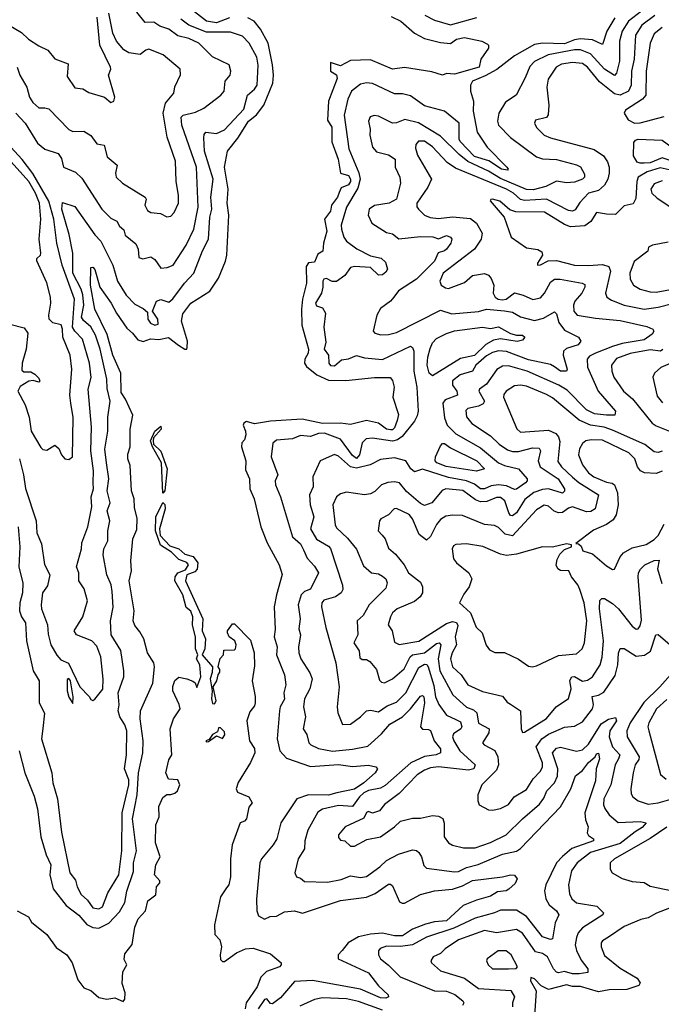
# Model space of a CAD drawing. Extents: x 1245515 to 1420776, y 606314 to 671314.
# Tile 353 of 385: x 1394369 to 1397580, y 633638 to 638562. Entities that reach past the tile are written whole.
import ezdxf

# ---------------------------------------------------------------- set-up
doc = ezdxf.new("R2010")
doc.units = 0

msp = doc.modelspace()

# ---------------------------------------------------------------- linework, layer by layer
at = {"layer": '0CON10XD'}
for points in [[(1395040.8, 638549.2), (1394998, 638548), (1394955, 638600), (1394949.5, 638625), (1394955.3, 638665), (1394913.2, 638723.2), (1394875, 638890.5), (1394825, 638998.8), (1394775.3, 639045), (1394715, 639084.7), (1394699.5, 639109.5), (1394688.6, 639145), (1394682.3, 639275), (1394648.1, 639348.1), (1394630.5, 639370.5), (1394500.1, 639480.1), (1394491, 639575), (1394448.1, 639665), (1394409.8, 639699.8), (1394336.5, 639735)], [(1394356.9, 638325), (1394369.6, 638285), (1394404.7, 638225), (1394418.7, 638175), (1394435, 638147.8), (1394465, 638120.6), (1394495, 638121.9), (1394515, 638115.5), (1394615, 638012.2), (1394635, 638002.9), (1394690, 638005), (1394725, 637982.5), (1394755, 637941.9), (1394791.9, 637935), (1394806.8, 637876.8), (1394856.5, 637835), (1394848.7, 637795), (1394852.9, 637775), (1394884.6, 637745), (1394997.1, 637675), (1395002.5, 637665), (1394995.8, 637635), (1395008.3, 637608.3), (1395025, 637598), (1395073.3, 637593.3), (1395105, 637575.7), (1395125, 637580), (1395142.8, 637597.2), (1395163.6, 637645), (1395164.7, 637684.7), (1395153.2, 637753.2), (1395149.1, 637855), (1395108.1, 637975), (1395087.6, 638095), (1395099.7, 638145), (1395140.9, 638195), (1395145, 638226.7), (1395174.5, 638285.5), (1395171.8, 638315), (1395086.9, 638386.9), (1395015.8, 638414.2), (1395000.2, 638409.8), (1394972.2, 638387.8), (1394915, 638397.1), (1394890.6, 638410.6), (1394853.2, 638455), (1394835.6, 638495), (1394814.8, 638595)], [(1395419.4, 638570.6), (1395355, 638546.5), (1395305, 638554.4), (1395213.8, 638625)], [(1397481.2, 638605), (1397416.1, 638555), (1397384.8, 638505), (1397371.2, 638455), (1397370.4, 638355), (1397355.7, 638295), (1397345, 638283.6), (1397295, 638313.9), (1397225, 638390.6), (1397175, 638410.6), (1397145, 638411.5), (1397013.8, 638386.2), (1396945, 638352.9), (1396921.7, 638328.3), (1396899.4, 638270.6), (1396854.5, 638185), (1396801.2, 638148.8), (1396767.5, 638095), (1396760.8, 638055), (1396765.4, 638035), (1396825, 637972.6), (1396955, 637876.3), (1396985, 637866.9), (1397055, 637863.2), (1397155, 637836.5), (1397175.4, 637825.4), (1397195, 637788.9), (1397195.7, 637775), (1397186.2, 637765), (1397145, 637749.7), (1397105.6, 637745.6), (1397055, 637755.2), (1397002.7, 637727.3), (1396938.8, 637711.2), (1396905, 637712.4), (1396775, 637767.1), (1396715, 637804.5), (1396612.6, 637852.6), (1396567.7, 637887.7), (1396475, 637980.3), (1396365, 638047), (1396297.4, 638062.6), (1396255, 638046.6), (1396235, 638045.4), (1396165, 638080), (1396142.7, 638082.7), (1396123.8, 638076.2), (1396114.1, 638055), (1396123.2, 638015), (1396120.7, 637985), (1396135.4, 637925), (1396155, 637900.9), (1396215, 637885.4), (1396247.8, 637865), (1396248.2, 637825), (1396271.5, 637775), (1396275.3, 637745.3), (1396255, 637663.8), (1396217.5, 637645), (1396145, 637633.3), (1396118.5, 637615), (1396113.6, 637585), (1396132.2, 637545), (1396205, 637497.8), (1396235, 637491.5), (1396266.6, 637466.6), (1396375, 637478.4), (1396436.3, 637476.3), (1396465, 637466.5), (1396505, 637482.4), (1396525.2, 637475.2), (1396532.2, 637465), (1396526.6, 637445), (1396505, 637414.6), (1396495, 637405.5), (1396463.6, 637396.4), (1396445.9, 637355), (1396355.8, 637265), (1396264.4, 637205.6), (1396241.6, 637175), (1396224.7, 637155), (1396175, 637118.4), (1396156.2, 637085), (1396137.8, 637005), (1396146, 636995), (1396176.7, 636986.7), (1396215, 636987.5), (1396255, 636997.8), (1396475, 637109.2), (1396531.6, 637091.6), (1396665, 637103.3), (1396706, 637114), (1396795, 637105.8), (1396835, 637098.5), (1396875.2, 637075.2), (1396945, 637057), (1396991.1, 637068.9), (1397045, 637100.4), (1397055, 637090.8), (1397067.5, 637047.5), (1397095, 637008.8), (1397165.7, 636975), (1397176.9, 636955), (1397163.4, 636936.6), (1397105, 636916.9), (1397090.7, 636905), (1397088.6, 636885), (1397109.1, 636815), (1397105.7, 636805), (1397075, 636804.4), (1397045, 636825.3), (1397025, 636837.6), (1396915, 636860.7), (1396805, 636902), (1396765, 636906.2), (1396735, 636897.8), (1396705, 636880.4), (1396652.2, 636835), (1396635, 636804.7), (1396573.3, 636786.7), (1396534.8, 636755.2), (1396534.7, 636735), (1396557.6, 636705), (1396559.6, 636685), (1396499.3, 636660.7), (1396486.3, 636643.7), (1396495, 636570.8), (1396507.9, 636535), (1396551.6, 636491.6), (1396675, 636421), (1396765, 636346.3), (1396795, 636332.1), (1396865.6, 636315), (1396908.9, 636265), (1396909.5, 636255), (1396900.8, 636245), (1396855, 636214.3), (1396845, 636213.2), (1396805, 636230.9), (1396765, 636236.5), (1396728.6, 636231.4), (1396695, 636215.2), (1396675, 636216.1), (1396645, 636239.4), (1396605, 636256.1), (1396515, 636272), (1396385, 636313.5), (1396345, 636300.6), (1396326, 636315), (1396301.2, 636355), (1396245, 636371.1), (1396175, 636362.5), (1396123.9, 636336.1), (1396055, 636319.1), (1396025.4, 636325.4), (1395965, 636378.8), (1395945, 636387.4), (1395873.3, 636355), (1395835.5, 636275), (1395837.5, 636225), (1395818.8, 636185), (1395822.4, 636135), (1395841.8, 636075), (1395825.3, 636015), (1395855, 635963.8), (1395915, 635929.2), (1395925, 635917.5), (1395985, 635734.2), (1395986.9, 635713.1), (1395977.8, 635695), (1395950, 635675), (1395891.8, 635658.2), (1395881.9, 635645), (1395879.9, 635625), (1395901.5, 635521.5), (1395951.2, 635345), (1395967.6, 635225), (1395958.2, 635125), (1395960.9, 635095), (1395985, 635036.7), (1396025, 635039.4), (1396075.6, 635075), (1396105, 635106.2), (1396125, 635108.9), (1396165, 635100.5), (1396209, 635131), (1396255, 635148.6), (1396301, 635195), (1396367.5, 635322.5), (1396395, 635338.8), (1396407.2, 635337.2), (1396413.4, 635325), (1396441.7, 635231.7), (1396449.8, 635175), (1396466.5, 635136.5), (1396505, 635083.3), (1396552, 635062), (1396575, 635051.2), (1396581.8, 635025), (1396576.4, 635015), (1396539.4, 634990.6), (1396535.8, 634975), (1396541.3, 634955), (1396571.9, 634905), (1396649.2, 634835), (1396641.2, 634815), (1396615, 634807.9), (1396465, 634824.8), (1396425, 634819.6), (1396395, 634808.4), (1396359.1, 634785), (1396268.1, 634691.9), (1396195, 634636.9), (1396170.5, 634605), (1396134.2, 634594.2), (1396115, 634602.5), (1396105, 634596.7), (1396091.1, 634568.9), (1395998.6, 634525), (1395964.4, 634485), (1395965, 634472.5), (1395975, 634458.8), (1395995.7, 634455.7), (1396025, 634428.9), (1396045, 634428.5), (1396107.2, 634462.8), (1396174.6, 634475.4), (1396244.3, 634525), (1396275, 634554.3), (1396335, 634569.1), (1396375, 634568.5), (1396435, 634582.3), (1396465, 634579.4), (1396486.6, 634566.6), (1396493, 634543), (1396494.1, 634475), (1396515, 634444.5), (1396535, 634432.9), (1396590.9, 634420.9), (1396648.9, 634421.1), (1396725, 634447.4), (1396804.4, 634485), (1396884.7, 634565), (1396971.1, 634638.9), (1396992, 634668), (1397008, 634705), (1397044.8, 634745), (1397061, 634779), (1397062.8, 634815), (1397036.4, 634895), (1397055, 634919.2), (1397075, 634923.7), (1397155, 634903.2), (1397185, 634911.1), (1397215, 634938), (1397279.5, 635040.5), (1397315, 635063.1), (1397351.4, 635071.4), (1397356.6, 635055), (1397322.2, 635005), (1397318.9, 634975), (1397335.9, 634925.9), (1397372.4, 634885), (1397365.6, 634865.6), (1397349, 634835), (1397327.7, 634735), (1397292.7, 634665), (1397291.1, 634635), (1397296.7, 634616.7), (1397319.2, 634585), (1397365, 634546.9), (1397475, 634551.9), (1397504, 634545), (1397485, 634521.4), (1397448.9, 634501.1), (1397375, 634441.9), (1397225, 634396.2), (1397158.7, 634345), (1397130.8, 634305), (1397115.3, 634235.3), (1397120.2, 634190.2), (1397131.9, 634165), (1397155, 634144.5), (1397258, 634128), (1397290.8, 634095), (1397287.5, 634085), (1397185, 634019.6), (1397164.4, 633995.6), (1397155, 633972), (1397148.8, 633935), (1397156.1, 633906.1), (1397178.9, 633858.9), (1397212.7, 633815), (1397212.7, 633797.3), (1397169.1, 633790.9), (1397135, 633790.1), (1397095, 633802.6), (1397065, 633794.8), (1397055, 633799.1), (1397041.1, 633815), (1397011, 633875), (1396985, 633892.1), (1396949.9, 633899.9), (1396885, 633993.3), (1396855, 634012.4), (1396755, 633994.4), (1396695, 634007.3), (1396565, 633960.9), (1396498.2, 633915), (1396475, 633891.9), (1396437.8, 633875), (1396427.1, 633855), (1396430.8, 633845), (1396475.9, 633805.9), (1396595, 633767.9), (1396665, 633716.3), (1396826.8, 633706.8), (1396845.3, 633675), (1396834.7, 633645), (1396835.3, 633625)], [(1394297.1, 638547.1), (1394378.7, 638498.7), (1394414.3, 638464.3), (1394465, 638430.9), (1394510.4, 638410.4), (1394545, 638367.1), (1394611.2, 638341.2), (1394607.4, 638277.4), (1394645, 638221.2), (1394685, 638216), (1394715, 638198.6), (1394794.4, 638174.4), (1394825, 638148), (1394840, 638155), (1394845.7, 638175), (1394814.2, 638285), (1394825.6, 638314.4), (1394824, 638325), (1394771, 638435), (1394757.9, 638575)], [(1394350.8, 638095), (1394397.5, 638045), (1394459.2, 637945), (1394495, 637915.3), (1394562.4, 637892.4), (1394578.5, 637868.5), (1394588.9, 637825), (1394648.7, 637798.7), (1394680.3, 637770.2), (1394780, 637615), (1394825, 637569.6), (1394855, 637554.4), (1394869.6, 637529.6), (1394890.5, 637510.5), (1394897.5, 637485), (1394951.2, 637441.2), (1394961.5, 637415), (1394965, 637372), (1394985, 637365.7), (1395025, 637376.7), (1395045, 637362.2), (1395075, 637318.8), (1395106.9, 637323.1), (1395137.5, 637335), (1395202.6, 637435), (1395240.2, 637515), (1395261.7, 637625), (1395254.4, 637825), (1395180.4, 638035), (1395178.1, 638075), (1395186.7, 638085), (1395249.6, 638100.4), (1395290.7, 638119.3), (1395375.6, 638185), (1395392.2, 638205), (1395398.1, 638255), (1395421.8, 638285), (1395425.4, 638305.4), (1395416.9, 638336.9), (1395335, 638376), (1395265, 638444.2), (1395215, 638468.5), (1395160.8, 638480.7), (1395115, 638514.6), (1395070.2, 638530.2), (1395040.8, 638549.2)], [(1394362.5, 636025), (1394369.5, 635925), (1394365.3, 635825), (1394384.7, 635744.7), (1394383.2, 635695), (1394369.7, 635645), (1394368.8, 635605), (1394378.4, 635575), (1394397.8, 635545), (1394403.1, 635455), (1394437.3, 635305), (1394466.2, 635255), (1394466.2, 635145), (1394493.5, 635093.5), (1394485, 635017.5), (1394478.9, 634965), (1394530, 634795), (1394535.9, 634745), (1394559.3, 634665), (1394579, 634499), (1394621.1, 634295), (1394648.2, 634258.2), (1394656.2, 634225), (1394676.9, 634186.9), (1394708, 634158), (1394735, 634120), (1394765, 634115.3), (1394784.5, 634125), (1394810.9, 634195), (1394865.7, 634285), (1394881, 634405), (1394881.8, 634595), (1394915.3, 634735), (1394915, 634761.2), (1394893.3, 634815), (1394903.6, 634885), (1394905.5, 635005), (1394895.4, 635035.4), (1394870, 635075), (1394862.6, 635105), (1394866.7, 635135), (1394862.5, 635195), (1394890.4, 635275), (1394889.7, 635305), (1394875, 635407.8), (1394826.8, 635485), (1394824.1, 635555), (1394836.5, 635623.5), (1394832.1, 635702.1), (1394826.4, 635735), (1394805.7, 635785), (1394786.7, 635885), (1394791.1, 635915), (1394811.2, 635955), (1394810.2, 636005), (1394819.8, 636055), (1394807.4, 636105), (1394822, 636145), (1394806.5, 636205), (1394815.6, 636265), (1394803.2, 636345), (1394794.7, 636414.7), (1394810.6, 636505), (1394811.1, 636575), (1394822.8, 636655), (1394807.1, 636717.1), (1394804.8, 636765), (1394772.8, 636915), (1394748.1, 636985), (1394725, 637025.3), (1394687.9, 637057.9), (1394679, 637075), (1394689.8, 637135), (1394685, 637185.6), (1394677.1, 637215), (1394635.1, 637295), (1394635.4, 637395), (1394617.3, 637487.3), (1394579.5, 637615), (1394582.9, 637647.1), (1394645, 637627.7), (1394745, 637486.1), (1394775.7, 637455), (1394835.7, 637335), (1394858.8, 637255), (1394902.8, 637185), (1394945, 637139.5), (1394987.2, 637117.2), (1395008.5, 637098.5), (1395010.7, 637065), (1395023.3, 637045), (1395045, 637034.4), (1395061.5, 637038.5), (1395060.5, 637065), (1395034.1, 637104.1), (1395054.4, 637155), (1395075, 637162.7), (1395115, 637149.4), (1395135, 637165.3), (1395193.6, 637245), (1395241.3, 637295), (1395283.7, 637406.3), (1395314.9, 637465), (1395321.5, 637575), (1395330.6, 637615), (1395325.7, 637675), (1395337.5, 637765), (1395293.8, 637905), (1395290.7, 637970.7), (1395291.8, 637988.2), (1395300.3, 637999.7), (1395355, 637992.9), (1395395, 638010.8), (1395490.5, 638115), (1395509.5, 638185), (1395544.7, 638215), (1395557.8, 638235), (1395561.9, 638335), (1395555.7, 638375), (1395518.4, 638445), (1395485, 638480), (1395425, 638499.8), (1395305, 638499.4), (1395215, 638535.5), (1395175, 638564.1)], [(1394366.2, 634905), (1394395.8, 634795), (1394442, 634678), (1394458, 634615), (1394475, 634475.8), (1394502.5, 634385), (1394524.8, 634335), (1394520.2, 634285), (1394537, 634215), (1394602.2, 634132.2), (1394665, 634084.3), (1394705, 634036.6), (1394735, 634021.7), (1394765, 634018.9), (1394815, 634043.8), (1394869.4, 634100.6), (1394895, 634147.7), (1394905.9, 634204.1), (1394938.3, 634301.7), (1394939.6, 634345), (1394953.9, 634405), (1394933.9, 634565), (1394956.6, 634685), (1394964.5, 634795), (1394986.1, 634895), (1394987.9, 634955), (1394972.9, 635065), (1394974.7, 635105), (1395036, 635244), (1395043.8, 635325), (1395040, 635345), (1395009.3, 635395), (1394990.9, 635465), (1394971.2, 635501.2), (1394945, 635532.5), (1394937.5, 635555), (1394942.7, 635605), (1394917.6, 635755), (1394929.5, 635805), (1394926.1, 635855), (1394935.4, 635965), (1394955, 636012), (1394956.7, 636066.8), (1394943.1, 636123.1), (1394942.9, 636165), (1394928.2, 636205), (1394922.6, 636332.6), (1394911.2, 636365), (1394910.7, 636389.3), (1394922.9, 636425), (1394921.9, 636515), (1394935.3, 636585), (1394898.6, 636665), (1394877.2, 636697.2), (1394875.2, 636795), (1394835.6, 636885), (1394806.9, 636986.9), (1394746.2, 637115), (1394724.2, 637235), (1394725, 637322.5), (1394735, 637324), (1394745, 637312.5), (1394769.7, 637225), (1394827, 637145), (1394853.9, 637095), (1394905, 637018.9), (1394933.6, 636995), (1394960.7, 636960.7), (1394987.9, 636952.1), (1395024.6, 636965.4), (1395065, 636962.6), (1395113.2, 636973.2), (1395164.1, 636934.1), (1395195, 636913.8), (1395205.7, 636914.3), (1395207.8, 636922.2), (1395209.2, 636955), (1395178.5, 637055), (1395185, 637091.5), (1395226.2, 637145), (1395320.9, 637205), (1395365, 637269.3), (1395399.7, 637355), (1395406.1, 637385), (1395415.6, 637585), (1395407.2, 637645), (1395413.3, 637715), (1395394.8, 637825), (1395409.5, 637905), (1395461.2, 637968.8), (1395515, 638053.8), (1395553.7, 638086.3), (1395591.8, 638135), (1395635.7, 638244.3), (1395639.4, 638285), (1395634.5, 638335.5), (1395613.5, 638445), (1395573.7, 638515), (1395542.6, 638555), (1395511.5, 638571.5)], [(1397348, 638572), (1397307.2, 638505), (1397285, 638438.2), (1397235, 638460.7), (1397175.6, 638465.6), (1397145, 638461.9), (1397095, 638441.7), (1396985, 638444.6), (1396945, 638438.3), (1396845, 638382.1), (1396757, 638313), (1396699, 638281), (1396634.7, 638255), (1396625.3, 638235), (1396624.8, 638205), (1396640.3, 638155), (1396639.2, 638105), (1396659.2, 637999.3), (1396708.8, 637925), (1396807.3, 637825), (1396814.2, 637815), (1396810, 637810), (1396780.5, 637815), (1396717.1, 637857), (1396645, 637878.2), (1396572.9, 637952.9), (1396568.1, 637965), (1396569.2, 638045), (1396495, 638104), (1396395, 638130.9), (1396325, 638181.8), (1396285, 638191.4), (1396245, 638192), (1396135, 638243.6), (1396104.4, 638245.6), (1396075, 638239.6), (1396030.3, 638205), (1396010.8, 638165), (1395993.8, 638085), (1396016.6, 637916.6), (1396066.7, 637796.6), (1396073.3, 637765), (1396060.9, 637719.1), (1396004, 637625), (1395978.7, 637535), (1395979, 637515), (1395991.2, 637475), (1396005, 637454.7), (1396056.3, 637416.3), (1396125, 637381.2), (1396178.8, 637368.8), (1396199.3, 637349.3), (1396209.4, 637315), (1396201.1, 637298.9), (1396185, 637286), (1396164.5, 637284.5), (1396125, 637322.1), (1396045, 637328.4), (1396025, 637323), (1395997.1, 637282.9), (1395955, 637253.5), (1395933.2, 637253.2), (1395905, 637267.1), (1395891.4, 637265), (1395885.6, 637255), (1395886.6, 637225), (1395879.1, 637195), (1395848.9, 637145), (1395855, 637131.8), (1395885, 637120.5), (1395900, 637095), (1395891.5, 637025), (1395901.4, 636948.6), (1395893.1, 636915), (1395913.9, 636885), (1395916.9, 636845), (1395925, 636832.7), (1395945, 636830.2), (1395979.7, 636860.2), (1396015, 636866.1), (1396055, 636882.9), (1396095, 636870.3), (1396185, 636861.8), (1396325, 636929.5), (1396335, 636923.1), (1396341.3, 636905), (1396341, 636805), (1396356.5, 636723.5), (1396362.7, 636605), (1396358.8, 636581.2), (1396345, 636553.5), (1396282.5, 636477.5), (1396259.6, 636460.4), (1396235, 636454.6), (1396135, 636468.9), (1396102.5, 636465), (1396082.4, 636445), (1396069.8, 636385), (1396055, 636367.8), (1396035, 636383.3), (1395975, 636464.3), (1395895, 636494.1), (1395865, 636492.7), (1395825, 636478.1), (1395775, 636483.2), (1395735, 636465.3), (1395655, 636459.5), (1395636.2, 636443.8), (1395627.2, 636375), (1395660.9, 636285), (1395648.5, 636255), (1395650, 636235), (1395675.3, 636175), (1395735, 635975.8), (1395775, 635940), (1395789.6, 635910.4), (1395808.4, 635868.4), (1395845, 635828.5), (1395864.6, 635795), (1395825, 635714.2), (1395795, 635703.1), (1395778.5, 635685), (1395763.2, 635635), (1395773.3, 635565), (1395766.5, 635515), (1395774.4, 635485), (1395764.6, 635424.6), (1395766, 635396), (1395776.2, 635365), (1395821.1, 635295), (1395832.3, 635265), (1395821.2, 635215), (1395795.3, 635165), (1395788.9, 635125), (1395799.3, 635075), (1395787.9, 635015), (1395807, 634987), (1395816.5, 634945), (1395825.7, 634935), (1395865, 634917.5), (1395935, 634904.3), (1396035, 634913.4), (1396111.5, 634928.5), (1396179.1, 634990.9), (1396220.9, 635039.1), (1396285, 635076), (1396325, 635114.8), (1396375, 635178.9), (1396385, 635181.4), (1396392.5, 635175), (1396395.2, 635145), (1396375.4, 635025.4), (1396385, 635013.3), (1396415, 635012.9), (1396425, 635006.7), (1396443.3, 634955), (1396475.9, 634915), (1396475.6, 634895), (1396454.2, 634885), (1396395, 634876.9), (1396326.3, 634845), (1396198.4, 634731.6), (1396175, 634719.1), (1396115, 634706.4), (1396091, 634695), (1396069.5, 634675), (1396035, 634626.4), (1395965, 634632.7), (1395885, 634612.9), (1395862.1, 634597.9), (1395810.7, 634509.3), (1395795.9, 634455), (1395794.1, 634415), (1395763.6, 634365), (1395745.8, 634295), (1395755, 634276), (1395775, 634269.2), (1395795, 634251.4), (1395909.1, 634249.1), (1395977.6, 634262.4), (1396025, 634280), (1396075, 634271.4), (1396105, 634277.6), (1396171.3, 634325), (1396205, 634356.9), (1396265, 634388.1), (1396335, 634410.9), (1396355, 634406.5), (1396366.8, 634396.8), (1396380, 634375), (1396391.2, 634331.2), (1396405, 634318.9), (1396545, 634300.9), (1396565, 634302.6), (1396605, 634322.6), (1396663.6, 634336.4), (1396785, 634389), (1396855, 634403.8), (1396875, 634416.6), (1397075, 634624.7), (1397127.6, 634715), (1397150, 634780), (1397185, 634806.5), (1397215, 634847.7), (1397248.6, 634875), (1397255, 634890), (1397265, 634893.3), (1397270, 634865), (1397254.7, 634815.3), (1397250, 634755), (1397197.3, 634595), (1397200, 634560), (1397213.3, 634525), (1397209.4, 634495), (1397215, 634482.5), (1397240.8, 634465), (1397240.6, 634455), (1397133, 634417), (1397085, 634377.5), (1397055.6, 634345), (1397001.7, 634235), (1396994.8, 634205), (1397001.9, 634165), (1397019.3, 634135), (1397054.8, 634105), (1397066.8, 634085), (1397048.6, 634045), (1397035.2, 633964.8), (1397025, 633961.3), (1396984.8, 633974.8), (1396905, 634077.1), (1396855, 634109.1), (1396775, 634108.2), (1396745, 634094.7), (1396649.3, 634069.3), (1396541.4, 634018.6), (1396405, 633974.3), (1396335.2, 633934.8), (1396275, 633926.4), (1396205, 633928.4), (1396173, 633917), (1396165.5, 633905), (1396165.5, 633885), (1396174.5, 633865), (1396215, 633833.8), (1396272.5, 633775), (1396445, 633705.3), (1396505, 633704.2), (1396546.7, 633686.7), (1396586.1, 633655), (1396591.3, 633645), (1396585, 633631.1)], [(1396227.7, 638577.7), (1396276.5, 638555), (1396345, 638495.2), (1396395, 638468.3), (1396475, 638447.6), (1396525, 638442.3), (1396555, 638464.1), (1396595, 638472.5), (1396681.2, 638455), (1396710.3, 638440.3), (1396715.8, 638435), (1396715, 638420), (1396677.5, 638365), (1396669.4, 638325), (1396545, 638290), (1396505, 638292.5), (1396485, 638284.2), (1396432, 638302), (1396295, 638323.6), (1396235, 638314.8), (1396125, 638361.9), (1396025, 638358.2), (1395975, 638332.1), (1395925, 638347.5), (1395924.6, 638305), (1395955, 638285.7), (1395957.4, 638267.4), (1395915.3, 638155), (1395910, 638060), (1395930.6, 638025), (1395931.8, 637951.8), (1395963.3, 637865), (1395974.6, 637795), (1396015, 637782.9), (1396025.3, 637765), (1396025, 637752), (1396015, 637736.9), (1395978.8, 637721.2), (1395967.7, 637697.7)], [(1397547.5, 638582.5), (1397482.6, 638535), (1397451.2, 638485), (1397444.5, 638365), (1397430.8, 638305), (1397429, 638235), (1397415.7, 638205), (1397375, 638184.4), (1397345, 638191), (1397270.8, 638250.8), (1397211.2, 638325), (1397185, 638342.2), (1397135, 638348.6), (1397079.9, 638340.1), (1397053.9, 638325), (1397014.1, 638265), (1397006.6, 638225), (1397016.7, 638135), (1397014.4, 638085.6), (1397005, 638073.1), (1396950.3, 638059.7), (1396945.4, 638045), (1396955, 638023.5), (1396994.4, 637985), (1397025, 637970.4), (1397243.3, 637913.3), (1397290.7, 637880.7), (1397310.4, 637850.4), (1397318.5, 637825), (1397318.9, 637795), (1397311.8, 637765), (1397295.5, 637735), (1397265, 637708.2), (1397215, 637694.3), (1397171.9, 637648.1), (1397148.3, 637611.7), (1397135, 637604.3), (1397115, 637607.8), (1397005, 637663.8), (1396895, 637657.3), (1396875, 637662), (1396840.2, 637695), (1396805, 637714.7), (1396549.5, 637819.5), (1396508.6, 637848.6), (1396435, 637925.4), (1396395, 637955.3), (1396364.2, 637955), (1396351.4, 637938.6), (1396350.2, 637920.2), (1396360.7, 637885), (1396430, 637765), (1396412.4, 637725), (1396356.2, 637645), (1396356.8, 637626.8), (1396364.4, 637615), (1396395.8, 637585), (1396423.3, 637573.2), (1396465, 637568.2), (1396535, 637576.4), (1396625, 637567.6), (1396655, 637544.8), (1396683.3, 637495), (1396679.1, 637465), (1396645.8, 637414.2), (1396487.9, 637295), (1396472.5, 637255), (1396478, 637235), (1396500.2, 637220.2), (1396515, 637217.9), (1396595, 637247.9), (1396635, 637282.3), (1396695, 637292.2), (1396714.5, 637284.5), (1396728.3, 637268.3), (1396741.9, 637235), (1396739.4, 637195), (1396749.5, 637175), (1396763.8, 637163.8), (1396785, 637160.3), (1396803.4, 637165), (1396845, 637196), (1396888, 637185), (1396936.9, 637163.1), (1396975, 637170.8), (1396995.5, 637194.5), (1397025, 637249.3), (1397045, 637264.3), (1397074.4, 637264.4), (1397184.7, 637244.7), (1397197.1, 637237.1), (1397197.5, 637225), (1397182.1, 637195), (1397147.1, 637155), (1397140.3, 637135), (1397141.8, 637105), (1397158.9, 637085), (1397251.5, 637068.5), (1397375, 637057.5), (1397508.1, 637028.1), (1397537.5, 637015), (1397542.2, 637005), (1397535, 636988.6), (1397495, 636960.6), (1397385, 636942.1), (1397335, 636927.2), (1397250.6, 636895), (1397221.3, 636878.7), (1397209.7, 636865), (1397210, 636825), (1397263.7, 636703.7), (1397351.4, 636605), (1397346.7, 636585), (1397305, 636583.9), (1397245, 636591.6), (1397205, 636610.4), (1397109.2, 636709.2), (1397066.9, 636735), (1396908.5, 636805), (1396815, 636831.7), (1396785, 636829), (1396757.2, 636812.8), (1396705, 636740), (1396670.9, 636715), (1396667.5, 636705), (1396694.7, 636655), (1396688.7, 636641.3), (1396665, 636628.8), (1396612, 636618), (1396601.8, 636608.2), (1396605.2, 636575.2), (1396632.4, 636542.4), (1396725, 636481.6), (1396768.5, 636438.5), (1396810.1, 636410.1), (1396835, 636402), (1396865, 636401.9), (1396935, 636420.2), (1396969.6, 636419.6), (1396975.2, 636405), (1396963.5, 636355), (1396973.8, 636325), (1397063.1, 636265), (1397095.9, 636215.9), (1397096.3, 636203.7), (1397085, 636194.1), (1397015, 636216), (1396985, 636212.7), (1396942.5, 636197.5), (1396897.2, 636162.8), (1396855.6, 636095), (1396835, 636080.3), (1396825, 636082.5), (1396816.8, 636095), (1396796.9, 636155), (1396775, 636171.8), (1396755, 636173), (1396707.3, 636152.7), (1396675, 636150.9), (1396650.6, 636160.6), (1396587.1, 636207.2), (1396502.5, 636215), (1396482.7, 636207.3), (1396432, 636145), (1396395, 636132.7), (1396375, 636142.2), (1396305, 636203.2), (1396270.3, 636245), (1396245, 636250.9), (1396212.4, 636247.6), (1396180.3, 636235), (1396147.2, 636202.8), (1396125, 636190.5), (1396095, 636186.5), (1396005, 636198.9), (1395975, 636190.2), (1395954, 636175), (1395936.9, 636135), (1395948.7, 636035), (1395955, 636020.6), (1396009.1, 635969.1)], [(1396396, 638585), (1396445, 638560.4), (1396525, 638536), (1396656.2, 638573.8)], [(1397585, 638523.2), (1397545, 638490.8), (1397524.8, 638445.2), (1397504.3, 638305), (1397501.9, 638185), (1397485.2, 638164.8), (1397400.3, 638109.8), (1397393.5, 638095), (1397415, 638061.8), (1397445.3, 638045.3), (1397475, 638046.4), (1397595, 638078.4)], [(1394369, 636365), (1394389, 636285), (1394398, 636218), (1394451.2, 636055), (1394455.7, 635995), (1394479.2, 635940.8), (1394493.4, 635836.6), (1394520.8, 635785), (1394508.7, 635731.3), (1394483.5, 635695), (1394477.4, 635635), (1394478.4, 635615), (1394508.2, 635535), (1394511.8, 635488.2), (1394524.5, 635435), (1394555, 635384), (1394575, 635360.8), (1394614, 635344), (1394670, 635225), (1394717.7, 635177.7), (1394725, 635162.5), (1394735, 635157.5), (1394745, 635163.3), (1394785, 635213.3), (1394786.8, 635263.2), (1394775.2, 635375), (1394755, 635428.6), (1394730, 635455), (1394653.8, 635485), (1394642.5, 635505), (1394685.4, 635575), (1394708.5, 635655), (1394691.2, 635715), (1394664.6, 635755), (1394665.8, 635795), (1394653.9, 635825), (1394678.8, 635915), (1394680.9, 635945), (1394711.1, 636025), (1394731, 636125), (1394727.4, 636175), (1394738.4, 636215), (1394736.5, 636245), (1394738.1, 636305), (1394725.3, 636405), (1394729.4, 636525), (1394712.2, 636715), (1394726.6, 636773.4), (1394719.5, 636845), (1394683.9, 636965), (1394644.9, 637004.9), (1394634.2, 637024.2), (1394643.3, 637165), (1394582.5, 637335), (1394555.6, 637445), (1394540, 637565), (1394515.5, 637655), (1394435, 637792.1), (1394382.3, 637862.3), (1394287.8, 637965)], [(1397473.7, 637843.7), (1397459.9, 637849.9), (1397440.4, 637880.4), (1397442.3, 637947.7), (1397450.5, 637959.5), (1397465, 637964.3), (1397585, 637959.5), (1397635, 637923.1), (1397683.8, 637855), (1397655, 637848.4), (1397585, 637871), (1397525, 637846.2), (1397495, 637844.5), (1397473.7, 637843.7)], [(1394320, 637040), (1394391.3, 637021.3), (1394410, 636995), (1394401.4, 636915), (1394381.9, 636845), (1394380, 636810), (1394390.7, 636800.7), (1394425, 636800.8), (1394445, 636790), (1394465, 636770), (1394470, 636755), (1394465, 636750), (1394437.5, 636757.5), (1394415, 636754.5), (1394372.2, 636727.8), (1394360.8, 636705), (1394396.3, 636636.3), (1394416.6, 636575), (1394426.4, 636505), (1394475, 636422.9), (1394485, 636413.3), (1394505, 636408.6), (1394545, 636433.8), (1394565, 636416.7), (1394578, 636385), (1394595, 636366), (1394615, 636362.9), (1394632.9, 636375), (1394636.7, 636573.3), (1394625.4, 636645), (1394620.8, 636685), (1394630.5, 636815), (1394621.8, 636885), (1394584.7, 636975), (1394583.5, 637015), (1394576.2, 637036.2), (1394535, 637045.8), (1394516.7, 637065), (1394514.7, 637085), (1394525.8, 637145), (1394523.4, 637175), (1394505.7, 637245.7), (1394454.5, 637355.5), (1394455, 637367.5), (1394473.8, 637385), (1394475.4, 637394.6), (1394467.5, 637465), (1394474.8, 637565), (1394468.3, 637645), (1394448.1, 637695), (1394415, 637752.6), (1394282, 637902)], [(1397695, 637794), (1397575, 637820.5), (1397508.5, 637801.5), (1397465, 637773.8), (1397456.9, 637753.1), (1397452.1, 637667.9), (1397438.8, 637641.2), (1397395, 637630.6), (1397351.5, 637588.5), (1397305, 637589.5), (1397255, 637597.9), (1397227, 637553), (1397198.1, 637531.9), (1397125, 637525.8), (1397095, 637537.1), (1396995, 637599.8), (1396851.7, 637601.7), (1396821.7, 637611.7), (1396771.2, 637655), (1396736, 637664), (1396726.7, 637663.3), (1396724.1, 637655.9), (1396793.1, 637575), (1396828.8, 637475), (1396905, 637420.4), (1396962.1, 637412.1), (1396981.7, 637401.7), (1396985.8, 637385), (1396960, 637345), (1396960, 637335), (1396975, 637335.8), (1397014, 637356), (1397055, 637358.4), (1397145, 637334.8), (1397215, 637332), (1397285, 637338.2), (1397318, 637328), (1397325.8, 637305), (1397300.4, 637195), (1397306.7, 637175), (1397330.1, 637160.1), (1397395, 637134.8), (1397495, 637114.8), (1397565, 637124.1), (1397715, 637162.5)], [(1397585, 637757), (1397545, 637741.5), (1397527.1, 637715), (1397532.5, 637695), (1397559.7, 637669.7), (1397637.4, 637617.4)], [(1395967.7, 637697.7), (1395960, 637675), (1395930.5, 637635), (1395924.2, 637605), (1395894.8, 637565), (1395907, 637505), (1395890, 637445), (1395886.4, 637405), (1395860.6, 637389.4), (1395845, 637349.4), (1395815, 637346.2), (1395802.6, 637327.4), (1395804.5, 637245), (1395783.9, 637165), (1395778.9, 637115), (1395780.7, 637035), (1395815.2, 636915), (1395813.1, 636895), (1395796.1, 636865), (1395794.6, 636845), (1395805, 636828.4), (1395856.1, 636786.1), (1395915, 636758.7), (1396001.9, 636758.1), (1396145, 636773.1), (1396222.7, 636772.7), (1396235, 636757.5), (1396243.3, 636725), (1396237.1, 636675), (1396265, 636587.5), (1396257.8, 636557.8), (1396245, 636521.1), (1396235, 636511.2), (1396225, 636510.7), (1396204.6, 636515), (1396164.8, 636544.8), (1396105, 636556.8), (1396025, 636537.4), (1395974.3, 636544.3), (1395885, 636542.3), (1395783.7, 636563.7), (1395625, 636554.2), (1395545, 636541.2), (1395505, 636552.4), (1395491.5, 636545), (1395488, 636535), (1395500, 636505), (1395500.9, 636485), (1395495, 636460), (1395481.4, 636445), (1395478.9, 636425), (1395501.5, 636355), (1395500.1, 636310.1), (1395519.5, 636265), (1395520.6, 636215), (1395542.3, 636165), (1395575.5, 636025), (1395608.2, 635945), (1395667.5, 635835), (1395683, 635787), (1395653.8, 635685), (1395643.2, 635625), (1395647.7, 635512.3), (1395642.1, 635475), (1395658.1, 635425), (1395654.4, 635385), (1395694, 635285), (1395701.8, 635235), (1395690.8, 635195), (1395695, 635164), (1395672.7, 635125), (1395669.5, 635105), (1395657.5, 634965), (1395670.5, 634905), (1395705, 634868.2), (1395825, 634827.3), (1395965, 634837.6), (1396035, 634827.5), (1396115, 634834.5), (1396151.2, 634825), (1396160.6, 634815), (1396148.5, 634795), (1396091.2, 634745), (1396045, 634714.5), (1395955.8, 634695), (1395915, 634684.2), (1395815, 634685.6), (1395756.6, 634665), (1395676.2, 634545), (1395655.4, 634465), (1395637.7, 634435), (1395578.8, 634365), (1395571.1, 634345), (1395553.6, 634163.6), (1395556.7, 634105), (1395565, 634080), (1395595, 634062.9), (1395622.6, 634077.4), (1395655, 634078.6), (1395695, 634100.3), (1395745, 634104.4), (1395785, 634093.6), (1395975, 634156.3), (1396105, 634173), (1396148.9, 634191.1), (1396215, 634238.9), (1396225, 634239.4), (1396235, 634230), (1396270.6, 634150.6), (1396282.9, 634142.9), (1396295, 634143.8), (1396375, 634186.8), (1396445, 634205.2), (1396536, 634214), (1396585, 634230.4), (1396635, 634256.2), (1396785, 634274.5), (1396825, 634285.8), (1396845, 634284.2), (1396858.6, 634265), (1396848, 634242), (1396816.5, 634213.5), (1396803.3, 634205), (1396760.4, 634199.6), (1396725, 634178.2), (1396655, 634158.9), (1396588.3, 634131.7), (1396505, 634054.8), (1396445, 634050.7), (1396400.7, 634039.3), (1396335, 634013.3), (1396285, 633980.6), (1396245, 633980.4), (1396185, 633993.9), (1396125, 633988.9), (1396065, 633975.2), (1396013.3, 633945), (1395983.3, 633906.8), (1395962.7, 633885), (1395963.8, 633865), (1396115.3, 633795.3), (1396165, 633730.9), (1396213.1, 633685), (1396215.7, 633675), (1396201.7, 633668.3), (1396175, 633669.5), (1396074.2, 633714.2), (1395835, 633757.2), (1395745, 633751.1), (1395675, 633670), (1395635, 633640), (1395625, 633642.5), (1395606, 633665), (1395595, 633661.9), (1395563.2, 633615)], [(1397615, 637448.8), (1397536.2, 637435), (1397516, 637425), (1397512, 637405), (1397445, 637352.9), (1397422, 637295), (1397423.7, 637263.6), (1397441.5, 637235), (1397475, 637214.7), (1397525, 637200.2), (1397555, 637200), (1397645, 637216.6)], [(1396435, 636781.5), (1396419, 636795), (1396409.2, 636835), (1396411.6, 636875), (1396422.7, 636917.3), (1396434.7, 636945.3), (1396455, 636968.2), (1396505, 636993.3), (1396545, 637005.3), (1396685, 637024.8), (1396725, 637018.1), (1396765, 637025.7), (1396825, 636991.8), (1396855, 636983.5), (1396885, 636984.3), (1396897.1, 636975), (1396885, 636958.9), (1396858, 636952), (1396775, 636966), (1396741, 636959), (1396701.9, 636938.1), (1396645, 636882.3), (1396575, 636868.3), (1396435, 636781.5)], [(1397587.4, 636912.6), (1397576.5, 636905), (1397525, 636911), (1397425, 636892.6), (1397355, 636867.2), (1397331.2, 636835), (1397332.7, 636805), (1397342.8, 636775), (1397391.4, 636705), (1397435.5, 636665.5), (1397533.9, 636545), (1397555, 636530.8), (1397646, 636495)], [(1397625, 636842), (1397577.1, 636822.9), (1397546, 636795), (1397537.1, 636775), (1397559.5, 636679.5), (1397585.3, 636645.3)], [(1397585, 636404.7), (1397565, 636398), (1397545, 636400), (1397497, 636437), (1397335, 636509.1), (1397294.9, 636524.9), (1397225, 636534.9), (1397168.7, 636558.7), (1397035, 636670.3), (1397005, 636688.2), (1396905, 636728.4), (1396875, 636734.7), (1396845, 636731.5), (1396803.6, 636705), (1396791.8, 636688.2), (1396790.6, 636675), (1396856.4, 636516.4), (1396875, 636499.6), (1397015, 636510), (1397052.9, 636492.9), (1397065.6, 636475.6), (1397072, 636452), (1397062, 636352), (1397081.2, 636325), (1397135, 636274.3), (1397166.7, 636246.7), (1397265.3, 636185), (1397249.2, 636115), (1397227.1, 636102.9), (1397205, 636101.1), (1397135, 636125.2), (1397115, 636118.8), (1397085, 636097.8), (1397065, 636096.5), (1397043.7, 636103.7), (1397015, 636129.2), (1396994.4, 636134.4), (1396955, 636110.4), (1396835, 635980.7), (1396799.2, 635989.2), (1396765, 636021.6), (1396745, 636032.2), (1396695, 636037.6), (1396585, 636082.4), (1396535.2, 636084.8), (1396501.7, 636078.3), (1396475, 636062.8), (1396455, 636037.1), (1396425, 635976.9), (1396405, 635958.6), (1396368.1, 635988.1), (1396334.8, 636065), (1396318.1, 636088.1), (1396255, 636117.1), (1396243.3, 636115), (1396214.3, 636085.7), (1396176.7, 636065), (1396170, 636055), (1396162.5, 636005), (1396183.5, 635983.5), (1396198.6, 635965), (1396215, 635918.8), (1396249.8, 635889.8), (1396293.5, 635835), (1396315.6, 635795), (1396375, 635749.6), (1396385.7, 635725), (1396385.2, 635694.8), (1396373.5, 635675), (1396345, 635653.1), (1396258.1, 635615), (1396235.5, 635595), (1396224.6, 635575), (1396213.3, 635535), (1396233.1, 635505), (1396245, 635449.2), (1396267.8, 635437.8), (1396366.1, 635453.9), (1396505, 635543), (1396535, 635552.7), (1396555, 635547.4), (1396561.6, 635531.6), (1396548.5, 635475), (1396554.8, 635435), (1396533.2, 635395), (1396525.6, 635365), (1396535.7, 635325.7), (1396577.8, 635285), (1396612.5, 635235), (1396685, 635201.5), (1396785, 635179.4), (1396808.9, 635148.9), (1396825, 635138.5), (1396875.3, 635105.3), (1396879.4, 635015), (1396885, 634996.7), (1396895, 634998), (1397005, 635067.6), (1397054.4, 635125.6), (1397115, 635166.4), (1397128.5, 635215), (1397123, 635257), (1397132.6, 635275), (1397145, 635276.5), (1397185.6, 635254.4), (1397210.9, 635259.1), (1397235.4, 635275), (1397274.7, 635335), (1397284.7, 635374.7), (1397290.4, 635455), (1397270, 635615), (1397272.7, 635657.3), (1397282.8, 635667.2), (1397295, 635667.3), (1397335, 635641.8), (1397365.9, 635615.9), (1397435, 635528.5), (1397455, 635513.3), (1397465, 635515.6), (1397475, 635530), (1397480.8, 635559.2), (1397464.2, 635775.7), (1397465.3, 635795), (1397475.3, 635814.7), (1397498.1, 635835), (1397545, 635858.1), (1397569.1, 635859.1), (1397561.3, 635815), (1397583, 635743)], [(1395085, 636193.3), (1395079.5, 636345), (1395034.5, 636425), (1395024.7, 636455), (1395045, 636504.3), (1395075, 636530), (1395077.5, 636515), (1395039.7, 636470.3), (1395036.9, 636455), (1395039.7, 636439.7), (1395075, 636404.2), (1395107.4, 636315), (1395095.3, 636205), (1395085, 636193.3)], [(1396655, 636304.8), (1396503.2, 636326.8), (1396456.6, 636345), (1396448.8, 636355), (1396449.3, 636375), (1396475, 636430.9), (1396485, 636443.2), (1396495, 636442.7), (1396525, 636420.7), (1396656.4, 636355), (1396695.7, 636315), (1396655, 636304.8)], [(1397585, 636304.7), (1397555, 636292.3), (1397495.6, 636295.6), (1397476.2, 636305), (1397460.8, 636325), (1397446.9, 636365), (1397418.2, 636395), (1397285, 636459.8), (1397228.7, 636461.3), (1397202, 636455), (1397185, 636443.1), (1397170, 636415), (1397165.4, 636385), (1397186.5, 636335), (1397216.3, 636296.3), (1397242, 636275), (1397305, 636248.4), (1397334.5, 636244.5), (1397345, 636235.3), (1397360.5, 636195), (1397364.1, 636135), (1397354.7, 636085), (1397339.4, 636060.6), (1397305, 636036.8), (1397240.6, 636009.4), (1397151.7, 635941.7), (1397165, 635940), (1397178.3, 635928.3), (1397187.5, 635905), (1397235, 635891.2), (1397305, 635831.1), (1397335, 635812), (1397345, 635813.3), (1397373.8, 635875), (1397390.4, 635895), (1397435, 635921.1), (1397505, 635937.5), (1397545, 635962.2), (1397565, 635983.2), (1397595, 636038.9)], [(1394357.5, 634105), (1394413.8, 634075), (1394428.8, 634048.8), (1394505, 633986.5), (1394551.2, 633921.2), (1394605, 633885.4), (1394632.1, 633845), (1394660.5, 633760.5), (1394689.8, 633719.8), (1394725, 633706), (1394765, 633672.5), (1394805.9, 633664.1), (1394845, 633670), (1394887.5, 633652.5), (1394896.2, 633663.8), (1394898, 633695), (1394882.2, 633742.2), (1394885, 633800), (1394906, 633835), (1394892.5, 633862.5), (1394895, 633890), (1394932.4, 633937.6), (1394945, 634023.3), (1394962.1, 634065), (1394998.6, 634105), (1395010.8, 634155), (1395050, 634185), (1395053.3, 634225), (1395070, 634245), (1395070, 634255), (1395044.2, 634285), (1395050, 634335), (1395072.5, 634375), (1395048.9, 634445), (1395050, 634535), (1395067.5, 634575), (1395065, 634627.5), (1395085, 634672.5), (1395105, 634687.5), (1395125, 634686.7), (1395145.8, 634694.2), (1395158.8, 634705), (1395170, 634735), (1395160.7, 634760.7), (1395114.1, 634764.1), (1395100.8, 634795), (1395115, 634860), (1395130, 634885), (1395122.1, 635015), (1395139.5, 635065), (1395171.9, 635115), (1395167.8, 635137.8), (1395135.8, 635205), (1395135, 635227.5), (1395145, 635256.7), (1395165, 635273.3), (1395206.1, 635266.1), (1395235, 635253.3), (1395246.7, 635245), (1395255, 635222.5), (1395275.5, 635275), (1395271.1, 635335), (1395254.4, 635365), (1395260, 635385), (1395249.7, 635415), (1395249.6, 635475), (1395233.8, 635533.8), (1395235.9, 635575.9), (1395225, 635604.2), (1395202.9, 635622.9), (1395185.2, 635685.2), (1395145.4, 635755), (1395148.2, 635775), (1395160.8, 635795), (1395199.4, 635810.6), (1395214.1, 635835), (1395206.6, 635846.6), (1395165, 635861.9), (1395148.8, 635878.8), (1395128.9, 635898.9), (1395073.4, 635933.4), (1395049.6, 636005), (1395050.6, 636075), (1395085, 636148), (1395095, 636136.7), (1395097.1, 636115), (1395068.9, 636015), (1395072.2, 635982.2), (1395120.3, 635930.2), (1395165, 635915.7), (1395195, 635888.6), (1395237.7, 635877.7), (1395261.1, 635845), (1395256.8, 635813.2), (1395245, 635801.1), (1395206.2, 635785), (1395199.6, 635755), (1395286.4, 635566.4), (1395282.5, 635505), (1395300, 635465), (1395296.4, 635415), (1395282, 635385), (1395333.5, 635325), (1395333.1, 635296.9), (1395323.1, 635265), (1395332.5, 635205), (1395328.8, 635165), (1395335, 635142.5), (1395345, 635140), (1395352.5, 635155), (1395337.5, 635225), (1395356.7, 635255), (1395362.5, 635285), (1395371.7, 635298.3), (1395371.7, 635311.7), (1395362.5, 635325), (1395373, 635367), (1395390, 635385), (1395391.7, 635408.3), (1395445, 635410), (1395450, 635415), (1395452.5, 635435), (1395446.2, 635455), (1395417.5, 635475), (1395410, 635495), (1395410, 635505), (1395435, 635540), (1395445, 635540), (1395525, 635458.1), (1395543.1, 635395), (1395545, 635330), (1395532.2, 635255), (1395547.7, 635177.7), (1395548.4, 635145), (1395545, 635130), (1395520.2, 635099.8), (1395506, 635055), (1395520, 634955), (1395545, 634917.5), (1395545.5, 634895), (1395525, 634847.5), (1395463.3, 634746.7), (1395453.3, 634715), (1395458.8, 634698.8), (1395516.2, 634675), (1395532.5, 634645), (1395516, 634624), (1395504.2, 634565.8), (1395495, 634553.8), (1395473.3, 634545), (1395432.9, 634435), (1395424, 634366), (1395424.7, 634275.3), (1395415.5, 634235), (1395405, 634220.5), (1395374.8, 634175.2), (1395344.7, 634035), (1395346.6, 633986.6), (1395370.5, 633960.5), (1395380, 633925), (1395372.1, 633885), (1395375, 633862), (1395385, 633852.2), (1395395, 633851.9), (1395454.4, 633895), (1395500, 633915), (1395538.1, 633918.1), (1395625, 633890), (1395677.5, 633845), (1395677.5, 633835), (1395670, 633825), (1395605, 633802), (1395576.8, 633773.2), (1395557.6, 633725), (1395503.5, 633645), (1395498, 633615)], [(1396009.1, 635969.1), (1396055, 635914.2), (1396090.5, 635830.5), (1396129.4, 635795), (1396165, 635791.1), (1396185, 635778.8), (1396201.9, 635765), (1396208.8, 635745), (1396201, 635719), (1396117.9, 635635), (1396087.9, 635582.1), (1396057.5, 635555), (1396061.4, 635485), (1396040.8, 635445), (1396067.5, 635405), (1396071.2, 635371.2), (1396083, 635363), (1396105, 635362.5), (1396121.7, 635351.7), (1396155, 635312), (1396169.5, 635259.5), (1396179.2, 635249.2), (1396195, 635246), (1396234.5, 635265), (1396293.3, 635315), (1396324.1, 635375), (1396334.7, 635385), (1396395, 635394.9), (1396455, 635441.9), (1396468, 635445), (1396476.8, 635435), (1396463.4, 635365), (1396471.2, 635305), (1396536.5, 635185), (1396605, 635123.9), (1396639.9, 635109.9), (1396656.2, 635096.2), (1396665, 635043.3), (1396719.1, 635015), (1396717.3, 634995), (1396685.8, 634945), (1396693.8, 634935), (1396747.2, 634907.2), (1396762.2, 634875), (1396765.2, 634835.2), (1396755, 634808.9), (1396681.2, 634735), (1396662.5, 634685), (1396661.5, 634655), (1396669.2, 634635), (1396715, 634610.6), (1396735, 634608.2), (1396775, 634617.3), (1396815, 634636.2), (1396844.4, 634675), (1396905, 634712.7), (1396939.2, 634765), (1396975.6, 634804.4), (1396985.2, 634824.8), (1396984.8, 634845), (1396954, 634925), (1396983, 634965), (1397015, 634988.5), (1397095, 635023.9), (1397145, 635028.2), (1397185, 635050.8), (1397236.2, 635115), (1397240.4, 635135), (1397233.3, 635176.7), (1397265, 635183.7), (1397291.8, 635198.2), (1397348.7, 635281.4), (1397363.3, 635335), (1397365.9, 635394.1), (1397375, 635418), (1397395, 635416.5), (1397455, 635379.6), (1397496.7, 635383.3), (1397526.5, 635403.5), (1397552.5, 635485), (1397565, 635487.8), (1397636, 635426)], [(1396935, 635325.6), (1396955, 635330.6), (1397065, 635382.5), (1397155, 635391.1), (1397183.3, 635415), (1397196, 635445), (1397206.6, 635555), (1397193.4, 635645), (1397171.8, 635711.8), (1397161.8, 635735), (1397130, 635775), (1397117.5, 635805), (1397075, 635806.7), (1397062.5, 635815), (1397053.9, 635833.9), (1397058.3, 635861.7), (1397071.7, 635888.3), (1397095, 635912.5), (1397130, 635925), (1397130, 635935), (1397105, 635940), (1397035.9, 635924.1), (1396985, 635925.6), (1396855, 635888.8), (1396805, 635882), (1396775, 635888.7), (1396687.3, 635927.3), (1396605, 635940.4), (1396552.2, 635937.8), (1396540, 635930), (1396534.1, 635915.9), (1396540.8, 635865), (1396554.4, 635845), (1396617.5, 635795), (1396631.2, 635765), (1396618.8, 635725), (1396591.8, 635688.2), (1396570.9, 635645), (1396624.7, 635595), (1396654.1, 635524.1), (1396683.1, 635495), (1396703.7, 635433.7), (1396720.3, 635410.3), (1396747.1, 635397.1), (1396795, 635396.4), (1396864.6, 635364.6), (1396915, 635328.9), (1396935, 635325.6)], [(1397638.8, 635301.2), (1397571.9, 635225), (1397492.2, 635147.8), (1397424.1, 635045), (1397408.1, 635005), (1397408.9, 634975), (1397470, 634875), (1397468.1, 634861.9), (1397450, 634835), (1397439.6, 634795), (1397427.7, 634715), (1397430, 634690), (1397437.1, 634675), (1397464.4, 634655), (1397515, 634639.3), (1397564.7, 634644.7), (1397635, 634665.6)], [(1394635, 635142.5), (1394637.5, 635175), (1394623.3, 635255), (1394615, 635267.5), (1394607.5, 635262.5), (1394607.5, 635205), (1394615, 635173.3), (1394635, 635142.5)], [(1397608, 635162), (1397556.6, 635115), (1397517.7, 635045), (1397513.2, 635025), (1397516.8, 635005), (1397576.6, 634786.6), (1397605, 634763.6)], [(1395305, 634950), (1395315, 634952.5), (1395355, 634980), (1395385, 634967.5), (1395396.7, 634985), (1395395, 635000), (1395375, 635020), (1395365, 635020), (1395360, 635000), (1395335, 634986.9), (1395318.3, 634961.7), (1395301.2, 634955), (1395305, 634950)], [(1397607, 634523), (1397525, 634467.2), (1397346.4, 634365), (1397324.5, 634345), (1397323.6, 634313.6), (1397334.6, 634294.6), (1397385, 634266.7), (1397435, 634251.3), (1397495, 634246.8), (1397525, 634228), (1397667.8, 634197.8)], [(1397663.8, 634135), (1397555.9, 634094.1), (1397515, 634069.8), (1397478.3, 634061.7), (1397393.5, 634026.5), (1397315, 633973.9), (1397285, 633956), (1397278.4, 633945), (1397279.1, 633925), (1397295, 633881.1), (1397375, 633818.2), (1397458.6, 633768.6), (1397474.4, 633745), (1397468.1, 633731.9), (1397408.2, 633711.8), (1397319.2, 633710.8), (1397265, 633700.3), (1397175, 633727.1), (1397135, 633727.2), (1397105, 633734.5), (1397015, 633712.5), (1396979.4, 633729.4), (1396945, 633765.7), (1396927.5, 633772.5), (1396926, 633755), (1396953.3, 633705), (1396943.8, 633555)], [(1396815, 633814.6), (1396853.9, 633816.1), (1396861.2, 633825), (1396828.6, 633885), (1396803.8, 633905), (1396763.8, 633905), (1396708.8, 633865), (1396706, 633855), (1396714.3, 633835), (1396735, 633814.6), (1396815, 633814.6)], [(1396185, 633608), (1396065, 633651), (1396005, 633665.2), (1395885, 633669.7), (1395845, 633661.3), (1395771.9, 633628.1)]]:
    msp.add_lwpolyline(points, dxfattribs=at)

doc.saveas('drawing.dxf')
